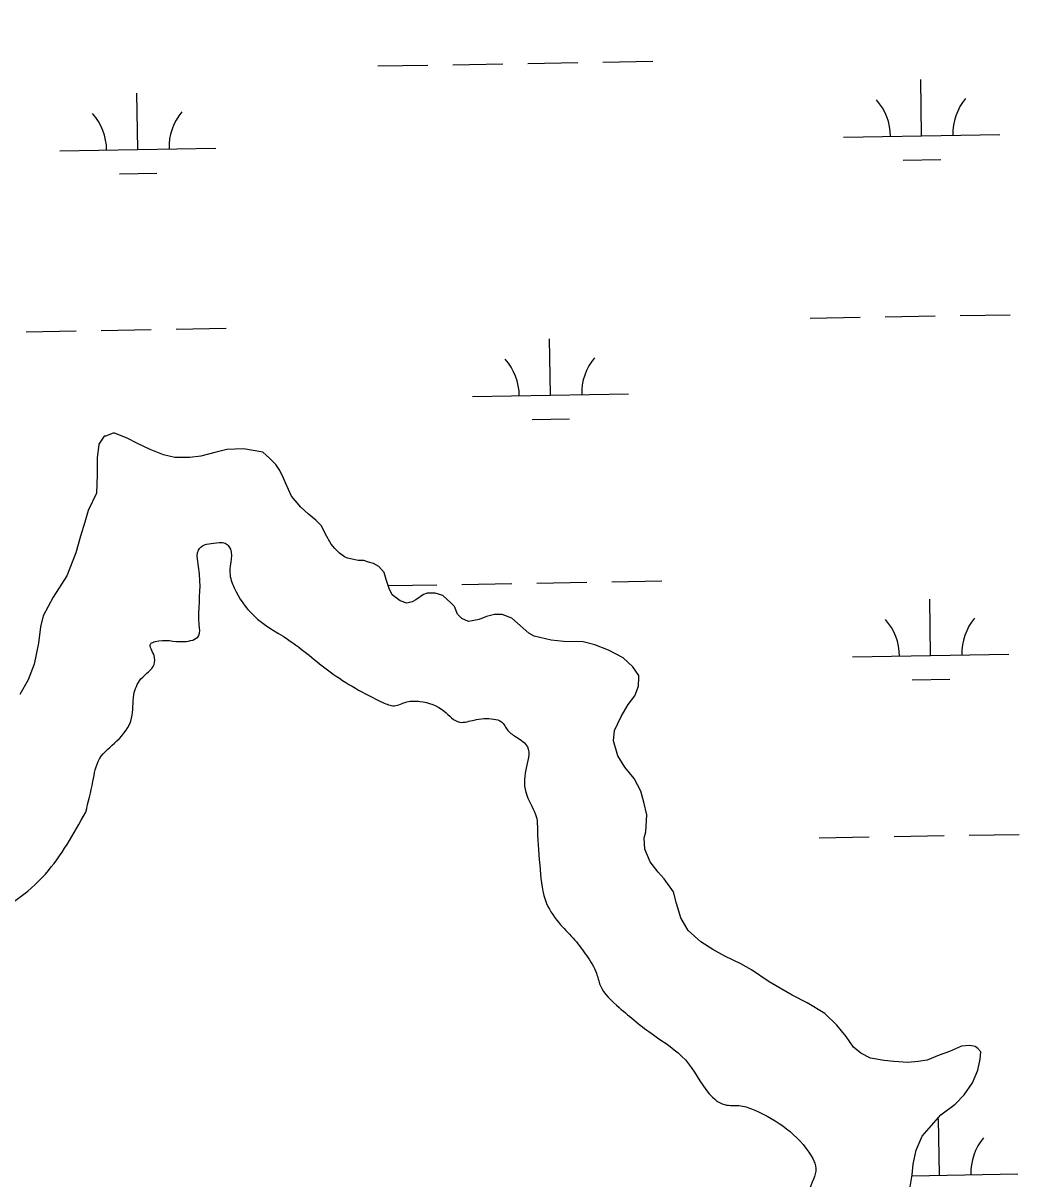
# Model space of a CAD drawing. Extents: x 3892998 to 3931244, y 278583 to 304547.
# Drawn here: x 3927684 to 3928324, y 294498 to 295238 of the extents above; entities that cross this region are included whole.
import ezdxf

# ---------------------------------------------------------------- set-up
doc = ezdxf.new("R2010")
doc.units = 0
doc.layers.add('V-RIVR-EDGE', color=7, linetype='Continuous')
doc.layers.add('V-WETL-SWMP', color=7, linetype='Continuous')

msp = doc.modelspace()

# ---------------------------------------------------------------- linework, layer by layer
at = {"layer": 'V-RIVR-EDGE'}
for points in [[(3925897.21, 294582.5), (3925913.92, 294580.4), (3925922.26, 294578.29), (3925928.52, 294573.41), (3925930.22, 294556.34), (3925933.34, 294553.9), (3925940.3, 294553.19), (3925963.66, 294564.96), (3925970.28, 294570.17), (3925973.09, 294581.3), (3925976.95, 294589.99), (3925986.01, 294596.93), (3925996.82, 294603.52), (3926029.92, 294616.67), (3926055.71, 294626), (3926078.7, 294634.65), (3926102.75, 294647.47), (3926119.15, 294661.35), (3926128.22, 294670.38), (3926136.25, 294679.06), (3926183.34, 294717.93), (3926211.23, 294735.27), (3926251.69, 294767.2), (3926292.88, 294815.83), (3926315.25, 294849.89), (3926347.46, 294925.69), (3926356.6, 294960.48), (3926364.31, 294982.74), (3926371.31, 294996.65), (3926382.5, 295020.29), (3926393.01, 295047.42), (3926403.26, 295106.22), (3926404.06, 295149.38), (3926391.65, 295197.45), (3926378.48, 295223.24), (3926363.21, 295239.99), (3926338.86, 295248.41), (3926316.59, 295254.03), (3926285.96, 295252.02), (3926228.82, 295230.58), (3926165.4, 295205.67), (3926115.93, 295189.78), (3926109.66, 295189.8), (3926097.84, 295194), (3926097.16, 295199.57), (3926097.18, 295208.62), (3926104.87, 295221.83), (3926105.6, 295234.36), (3926105.61, 295241.32), (3926108.43, 295254.55), (3926116.11, 295264.27), (3926128.68, 295276.77), (3926142.63, 295289.97), (3926154.51, 295307.34), (3926160.11, 295317.77), (3926160.13, 295325.43), (3926155.99, 295340.76), (3926156, 295346.33), (3926162.98, 295351.88), (3926172.05, 295361.6), (3926179.74, 295375.51), (3926177.69, 295388.74), (3926170.07, 295404.08), (3926169.4, 295415.91), (3926170.81, 295422.87), (3926185.46, 295433.98), (3926194.51, 295433.95), (3926208.43, 295433.22), (3926223.02, 295422.05), (3926232.07, 295422.03), (3926238.34, 295424.1), (3926248.83, 295441.48), (3926252.41, 295483.24), (3926249.73, 295522.93), (3926249.77, 295539.64), (3926255.38, 295556.33), (3926267.97, 295579.28), (3926284.72, 295595.95), (3926300.05, 295601.48), (3926316.77, 295606.31), (3926334.17, 295605.57), (3926347.38, 295595.09), (3926368.22, 295579.03), (3926379.35, 295574.83), (3926388.4, 295574.8), (3926397.46, 295578.26), (3926408.62, 295585.89), (3926425.34, 295591.42), (3926451.13, 295603.19), (3926460.88, 295605.95), (3926471.33, 295605.93), (3926494.98, 295600.3), (3926513.07, 295594.69), (3926531.86, 295591.85), (3926548.58, 295596.69), (3926568.08, 295598.73), (3926588.26, 295594.5), (3926605.65, 295586.8), (3926618.16, 295579.81), (3926630.69, 295577.69), (3926644.61, 295578.35), (3926673.18, 295587.33), (3926701.74, 295594.22), (3926733.8, 295608.06), (3926772.82, 295622.59), (3926811.15, 295635.72), (3926843.2, 295644.69), (3926857.13, 295648.83), (3926886.41, 295664.77), (3926908.74, 295687), (3926940.87, 295727.99), (3926966.02, 295764.83), (3926992.64, 295830.21), (3926998.31, 295870.57), (3926997.76, 295928.36), (3926993.67, 295963.18), (3926993.03, 295986.16), (3926993.1, 296015.4), (3926991.73, 296023.76), (3926988.27, 296032.12), (3926981.33, 296039.79), (3926979.95, 296046.76), (3926975.14, 296073.92), (3926971.01, 296092.04), (3926971.03, 296100.39), (3926987.14, 296140.73), (3927002.58, 296190.82), (3927009.63, 296224.92), (3927006.2, 296244.42), (3926994.49, 296294.57), (3926973.06, 296355.89), (3926970.32, 296377.48), (3926973.15, 296395.58), (3926999.67, 296421.27), (3927053.43, 296479.62), (3927066, 296498.38), (3927075.83, 296529.69), (3927080.08, 296559.62), (3927076.68, 296594.43), (3927076.73, 296613.23), (3927085.11, 296624.35), (3927117.18, 296641.68), (3927144.39, 296666.67), (3927168.16, 296706.3), (3927187.78, 296755.68), (3927191.97, 296759.15), (3927205.21, 296764.69), (3927213.56, 296764.67), (3927217.71, 296754.21), (3927215.54, 296721.5), (3927224.55, 296705.46), (3927234.99, 296701.95), (3927251, 296701.22), (3927274.69, 296708.82), (3927291.4, 296708.78), (3927298.34, 296701.1), (3927306.51, 296625.89), (3927325.22, 296590.34), (3927341.19, 296571.5), (3927350.91, 296561.73), (3927366.22, 296559.6), (3927404.51, 296560.21), (3927418.43, 296559.48), (3927444.86, 296547.57), (3927485.21, 296534.94), (3927540.85, 296511.13), (3927574.23, 296498.52), (3927596.49, 296490.11), (3927613.91, 296494.94), (3927623.68, 296503.27), (3927634.82, 296506.72), (3927659.89, 296508.06), (3927694.03, 296519.81), (3927717.75, 296539.94), (3927741.49, 296564.94), (3927767.37, 296613.61), (3927782.8, 296658.83), (3927784.99, 296702.68), (3927803.93, 296759.03), (3927831.24, 296822.32), (3927868.29, 296884.19), (3927898.98, 296907.09), (3927950.55, 296929.93), (3928022.35, 296965.96), (3928043.29, 296986.1), (3928054.49, 297010.44), (3928069.24, 297064.01), (3928074.24, 297114.82), (3928070.81, 297135.71), (3928049.37, 297192.85), (3928004.34, 297283.47), (3927984.21, 297305.8)], [(3927920.77, 295866.21), (3927905.42, 295852.32), (3927858.72, 295830.16), (3927832.93, 295817.69), (3927811.29, 295794.07), (3927791.04, 295769.75), (3927768.03, 295756.58), (3927737.36, 295741.34), (3927710.2, 295736.54), (3927680.92, 295723.38), (3927648.87, 295709.54), (3927593.12, 295690.18), (3927439.86, 295649.48), (3927344.39, 295615.6), (3927318.59, 295596.87), (3927294.88, 295581.61), (3927283.03, 295578.16), (3927276.06, 295574.7), (3927275.36, 295570.52), (3927278.82, 295562.85), (3927305.25, 295553.74), (3927314.28, 295546.06), (3927321.21, 295531.42), (3927321.18, 295521.67), (3927338.57, 295512.58), (3927368.48, 295502.06), (3927368.47, 295498.58), (3927366.37, 295495.8), (3927332.27, 295500.76), (3927304.41, 295495.26), (3927257.02, 295475.19), (3927212.4, 295450.23), (3927167.71, 295394.65), (3927136.92, 295334.15), (3927123.51, 295261.09), (3927122.07, 295238.81), (3927117.85, 295224.2), (3927105.97, 295204.04), (3927103.83, 295185.25), (3927106.51, 295142.08), (3927125.22, 295104.44), (3927156.42, 295054.93), (3927185.59, 295027.01), (3927202.28, 295017.22), (3927224.55, 295015.77), (3927244.71, 295003.89), (3927258.57, 294974.61), (3927270.28, 294923.76), (3927267.46, 294912.63), (3927238.11, 294865.36), (3927227.58, 294831.97), (3927228.93, 294813.86), (3927228.89, 294800.63), (3927221.19, 294780.46), (3927202.29, 294738.74), (3927196.65, 294711.6), (3927193.07, 294673.32), (3927199.24, 294634.31), (3927221.36, 294567.42), (3927250.47, 294515.83), (3927307.45, 294470.44), (3927342.91, 294452.95), (3927386.04, 294438.92), (3927411.8, 294438.16), (3927435.48, 294445.06), (3927450.81, 294447.11), (3927469.6, 294447.06), (3927485.63, 294451.9), (3927522.56, 294466.43), (3927555.34, 294490.02), (3927557.45, 294496.97), (3927564.47, 294519.93), (3927575.65, 294538.7), (3927590.31, 294553.98), (3927607.77, 294575.52), (3927611.99, 294591.52), (3927613.42, 294607.53), (3927611.37, 294625.64), (3927613.48, 294632.59), (3927617.66, 294634.67), (3927627.42, 294637.43), (3927628.83, 294647.18), (3927638.61, 294661.08), (3927646.99, 294668.71), (3927667.88, 294670.75), (3927679.03, 294676.29), (3927697.87, 294692.95), (3927723.73, 294732.57)], [(3927723.73, 294732.57), (3927728.3, 294752.06), (3927732.52, 294766.67), (3927743.68, 294778.13), (3927753.12, 294792.72), (3927754.55, 294807.69), (3927759.1, 294817.77), (3927767.47, 294827.15), (3927767.49, 294832.72), (3927765.42, 294840.38), (3927768.21, 294841.77), (3927786.66, 294841.72), (3927796.06, 294845.53), (3927796.43, 294852.49), (3927796.85, 294880.69), (3927795.49, 294892.87), (3927795.85, 294900.18), (3927799.69, 294903.65), (3927805.61, 294904.68), (3927812.92, 294904.66), (3927815.35, 294902.57), (3927816.01, 294885.86), (3927818.77, 294876.11), (3927831.25, 294858.32), (3927852.8, 294843.3), (3927880.25, 294822.35), (3927913.97, 294802.77), (3927921.27, 294800.66), (3927929.28, 294803.08), (3927937.64, 294803.41), (3927953.29, 294797.1), (3927963.02, 294790.12), (3927967.89, 294790.45), (3927972.42, 294791.49), (3927984.95, 294792.15), (3927989.82, 294790.4), (3927993.98, 294784.82), (3927999.89, 294780.28), (3928006.49, 294774.34), (3928005.41, 294759.73), (3928006.07, 294743.36), (3928012.3, 294729.08), (3928012.97, 294721.07), (3928014.65, 294695.65), (3928018.77, 294674.06), (3928027.79, 294660.46), (3928036.82, 294650.69), (3928044.45, 294640.58), (3928050.69, 294629.42), (3928053.11, 294621.76), (3928065.26, 294607.46), (3928087.14, 294590), (3928107.64, 294573.93), (3928122.9, 294552.31), (3928132.63, 294545.33), (3928143.07, 294544.61), (3928152.12, 294541.8), (3928188.25, 294512.47), (3928191.02, 294506.2), (3928187.5, 294492.28), (3928182.56, 294462.36), (3928183.16, 294424.76), (3928196.31, 294393.4), (3928217.09, 294350.88), (3928235.8, 294317.41), (3928257.32, 294290.91), (3928302.5, 294259.46), (3928327.53, 294248.96), (3928358.86, 294248.19), (3928372.79, 294248.15), (3928386.7, 294245.33), (3928398.55, 294248.09), (3928415.25, 294247.35), (3928431.24, 294237.56), (3928450.03, 294235.43), (3928484.84, 294233.25), (3928500.5, 294232.17), (3928507.46, 294231.46), (3928523.8, 294222.71), (3928531.09, 294215.04), (3928531.07, 294207.03), (3928530.71, 294201.12), (3928523.39, 294197.3), (3928510.51, 294195.94), (3928504.58, 294192.48), (3928498.99, 294182.74), (3928498.61, 294171.95), (3928499.62, 294158.03), (3928513.5, 294139.89), (3928530.15, 294116.18), (3928543, 294102.22), (3928554.47, 294095.93), (3928562.82, 294095.56), (3928573.96, 294096.93), (3928631.09, 294113.84), (3928678.13, 294130.43), (3928692.41, 294135.97)]]:
    msp.add_spline(points, degree=3, dxfattribs=at)
at = {"layer": 'V-WETL-SWMP'}
for p, q in [((3927910.77, 295210.14), (3927942.77, 295210.69)), ((3927958.76, 295210.97), (3927990.76, 295211.52)), ((3928006.76, 295211.8), (3928038.75, 295212.35)), ((3928054.75, 295212.63), (3928086.74, 295213.18)), ((3928258.91, 295165.41), (3928258.29, 295201.41)), ((3927757.08, 295156.73), (3927756.46, 295192.72)), ((3928208.92, 295164.55), (3928308.9, 295166.28)), ((3927707.09, 295155.86), (3927807.07, 295157.59)), ((3928247.18, 295149.78), (3928271.18, 295150.19)), ((3927745.35, 295141.09), (3927769.34, 295141.51)), ((3928283.5, 295050.39), (3928315.49, 295050.94)), ((3928187.51, 295048.73), (3928219.51, 295049.28)), ((3928235.51, 295049.56), (3928267.5, 295050.11)), ((3927685.68, 295040.04), (3927717.68, 295040.59)), ((3927733.67, 295040.87), (3927765.67, 295041.43)), ((3927781.67, 295041.7), (3927813.66, 295042.26)), ((3928021.28, 294999.41), (3928020.65, 295035.41)), ((3927971.29, 294998.55), (3928071.27, 295000.28)), ((3928009.55, 294983.78), (3928033.54, 294984.19)), ((3927735.53, 294973.1), (3927732.08, 294968.06)), ((3927736.31, 294973.1), (3927735.53, 294973.1)), ((3927741.32, 294975.07), (3927736.31, 294973.1)), ((3927742.09, 294975.07), (3927741.32, 294975.07)), ((3927750.22, 294972.02), (3927742.09, 294975.07)), ((3927756.81, 294968.58), (3927750.22, 294972.02)), ((3927732.09, 294967.67), (3927730.97, 294959.55)), ((3927732.08, 294968.06), (3927732.09, 294967.67)), ((3927764.94, 294964.76), (3927756.81, 294968.58)), ((3927773.46, 294961.33), (3927764.94, 294964.76)), ((3927806.29, 294962.67), (3927797.42, 294960.31)), ((3927814.01, 294964.65), (3927806.29, 294962.67)), ((3927824.82, 294965.1), (3927814.01, 294964.65)), ((3927831.01, 294963.97), (3927824.82, 294965.1)), ((3927837.2, 294962.85), (3927831.01, 294963.97)), ((3927841.47, 294959.01), (3927837.2, 294962.85)), ((3927730.97, 294959.55), (3927731.03, 294948.35)), ((3927780.81, 294959.44), (3927773.46, 294961.33)), ((3927790.47, 294959.5), (3927780.81, 294959.44)), ((3927797.42, 294960.31), (3927790.47, 294959.5)), ((3927845.35, 294955.16), (3927841.47, 294959.01)), ((3927848.08, 294951.32), (3927845.35, 294955.16)), ((3927731.03, 294948.35), (3927730.71, 294936.76)), ((3927850.43, 294946.3), (3927848.08, 294951.32)), ((3927851.6, 294943.22), (3927850.43, 294946.3)), ((3927855.51, 294934.74), (3927851.6, 294943.22)), ((3927730.71, 294936.76), (3927725.36, 294925.52)), ((3927861.35, 294927.82), (3927855.51, 294934.74)), ((3927725.36, 294925.52), (3927723.09, 294918.17)), ((3927866.39, 294923.21), (3927861.35, 294927.82)), ((3927723.09, 294918.17), (3927720.43, 294909.27)), ((3927871.05, 294919.37), (3927866.39, 294923.21)), ((3927874.55, 294915.92), (3927871.05, 294919.37)), ((3927875.72, 294913.61), (3927874.55, 294915.92)), ((3927877.28, 294910.52), (3927875.72, 294913.61)), ((3927880.79, 294903.97), (3927877.28, 294910.52)), ((3927720.43, 294909.27), (3927717.4, 294898.44)), ((3927883.13, 294901.28), (3927880.79, 294903.97)), ((3927717.4, 294898.44), (3927711.69, 294883.72)), ((3927886.24, 294898.21), (3927883.13, 294901.28)), ((3927889.34, 294895.91), (3927886.24, 294898.21)), ((3927891.28, 294895.15), (3927889.34, 294895.91)), ((3927894.37, 294894.39), (3927891.28, 294895.15)), ((3927898.24, 294893.64), (3927894.37, 294894.39)), ((3927901.71, 294893.66), (3927898.24, 294893.64)), ((3927904.81, 294892.52), (3927901.71, 294893.66)), ((3927907.91, 294891.76), (3927904.81, 294892.52)), ((3927911.4, 294889.85), (3927907.91, 294891.76)), ((3927914.89, 294886), (3927911.4, 294889.85)), ((3927711.69, 294883.72), (3927702.88, 294870.15)), ((3927916.08, 294881.38), (3927914.89, 294886)), ((3927918.04, 294875.59), (3927916.08, 294881.38)), ((3928060.51, 294880), (3928092.5, 294880.56)), ((3927917.38, 294877.53), (3927948.52, 294878.06)), ((3927920, 294871.74), (3927918.04, 294875.59)), ((3927964.52, 294878.34), (3927996.52, 294878.9)), ((3928012.51, 294879.17), (3928044.51, 294879.73)), ((3927702.88, 294870.15), (3927696.37, 294858.14)), ((3927925.04, 294867.9), (3927920, 294871.74)), ((3927929.3, 294866.38), (3927925.04, 294867.9)), ((3927932.77, 294867.17), (3927929.3, 294866.38)), ((3927935.08, 294868.34), (3927932.77, 294867.17)), ((3927940.08, 294871.85), (3927935.08, 294868.34)), ((3927942.4, 294872.63), (3927940.08, 294871.85)), ((3927947.42, 294872.66), (3927942.4, 294872.63)), ((3927952.45, 294871.14), (3927947.42, 294872.66)), ((3927957.5, 294866.54), (3927952.45, 294871.14)), ((3927959.83, 294864.23), (3927957.5, 294866.54)), ((3928264.67, 294832.79), (3928264.05, 294868.78)), ((3927961.79, 294859.22), (3927959.83, 294864.23)), ((3927964.51, 294856.53), (3927961.79, 294859.22)), ((3927985.36, 294858.96), (3927980.34, 294857.78)), ((3927990.38, 294858.99), (3927985.36, 294858.96)), ((3927996.58, 294856.71), (3927990.38, 294858.99)), ((3927694.87, 294851.18), (3927693.38, 294840.74)), ((3927696.37, 294858.14), (3927694.87, 294851.18)), ((3927968.77, 294854.62), (3927964.51, 294856.53)), ((3927975.72, 294855.82), (3927968.77, 294854.62)), ((3927980.34, 294857.78), (3927975.72, 294855.82)), ((3928007.45, 294847.11), (3927996.58, 294856.71)), ((3928010.93, 294845.2), (3928007.45, 294847.11)), ((3928021.77, 294842.55), (3928010.93, 294845.2)), ((3927693.38, 294840.74), (3927690.75, 294827.2)), ((3928029.88, 294841.82), (3928021.77, 294842.55)), ((3928042.25, 294841.51), (3928029.88, 294841.82)), ((3928049.6, 294839.61), (3928042.25, 294841.51)), ((3928058.5, 294836.19), (3928049.6, 294839.61)), ((3928067.8, 294831.22), (3928058.5, 294836.19)), ((3928074.02, 294825.45), (3928067.8, 294831.22)), ((3928214.68, 294831.92), (3928314.66, 294833.65)), ((3927690.75, 294827.2), (3927686.94, 294817.13)), ((3928077.91, 294820.07), (3928074.02, 294825.45)), ((3927686.94, 294817.13), (3927681.58, 294807.83)), ((3928077.56, 294813.11), (3928077.92, 294818.91)), ((3928077.92, 294818.91), (3928077.91, 294820.07)), ((3928252.94, 294817.15), (3928276.94, 294817.57)), ((3928071.06, 294801.48), (3928075.28, 294806.92)), ((3928075.28, 294806.92), (3928077.56, 294813.11)), ((3928066.46, 294793.73), (3928071.06, 294801.48)), ((3928062.27, 294784.82), (3928066.46, 294793.73)), ((3928061.53, 294778.25), (3928062.27, 294784.82)), ((3928064.29, 294768.61), (3928061.53, 294778.25)), ((3928068.96, 294761.29), (3928064.29, 294768.61)), ((3928074.8, 294753.98), (3928068.96, 294761.29)), ((3928079.09, 294745.89), (3928074.8, 294753.98)), ((3928081.06, 294738.95), (3928079.09, 294745.89)), ((3928083.04, 294730.85), (3928081.06, 294738.95)), ((3928082.33, 294720.03), (3928083.04, 294730.85)), ((3928081.19, 294716.16), (3928082.33, 294720.03)), ((3928289.26, 294717.76), (3928321.25, 294718.32)), ((3928081.62, 294708.82), (3928081.19, 294716.16)), ((3928193.27, 294716.1), (3928225.27, 294716.66)), ((3928241.26, 294716.93), (3928273.26, 294717.49)), ((3928085.14, 294700.73), (3928081.62, 294708.82)), ((3928090.2, 294694.18), (3928085.14, 294700.73)), ((3928094.08, 294689.96), (3928090.2, 294694.18)), ((3928099.93, 294681.49), (3928094.08, 294689.96)), ((3928101.9, 294674.16), (3928099.93, 294681.49)), ((3928104.65, 294664.9), (3928101.9, 294674.16)), ((3928109.33, 294656.82), (3928104.65, 294664.9)), ((3928117.49, 294649.52), (3928109.33, 294656.82)), ((3928125.24, 294644.54), (3928117.49, 294649.52)), ((3928132.99, 294640.33), (3928125.24, 294644.54)), ((3928143.06, 294635.36), (3928132.99, 294640.33)), ((3928150.04, 294631.54), (3928143.06, 294635.36)), ((3928161.29, 294623.88), (3928150.04, 294631.54)), ((3928176.01, 294615.46), (3928161.29, 294623.88)), ((3928185.7, 294610.49), (3928176.01, 294615.46)), ((3928196.94, 294603.6), (3928185.7, 294610.49)), ((3928204.71, 294596.3), (3928196.94, 294603.6)), ((3928210.54, 294588.99), (3928204.71, 294596.3)), ((3928215.22, 294582.06), (3928210.54, 294588.99)), ((3928219.88, 294578.22), (3928215.22, 294582.06)), ((3928226.08, 294575.17), (3928219.88, 294578.22)), ((3928276.66, 294579.31), (3928270.11, 294576.96)), ((3928284.37, 294582.83), (3928276.66, 294579.31)), ((3928289.78, 294583.25), (3928284.37, 294582.83)), ((3928293.26, 294582.49), (3928289.78, 294583.25)), ((3928294.81, 294581.34), (3928293.26, 294582.49)), ((3928296.76, 294579.04), (3928294.81, 294581.34)), ((3928296.4, 294574.4), (3928296.76, 294579.04)), ((3928234.97, 294573.67), (3928226.08, 294575.17)), ((3928241.16, 294572.93), (3928234.97, 294573.67)), ((3928250.05, 294572.21), (3928241.16, 294572.93)), ((3928256.61, 294573.02), (3928250.05, 294572.21)), ((3928262.4, 294573.82), (3928256.61, 294573.02)), ((3928270.11, 294576.96), (3928262.4, 294573.82)), ((3928294.89, 294567.43), (3928296.4, 294574.4)), ((3928291.46, 294559.3), (3928294.89, 294567.43)), ((3928286.09, 294551.54), (3928291.46, 294559.3)), ((3928280.33, 294545.72), (3928286.09, 294551.54)), ((3928271.09, 294538.71), (3928280.33, 294545.72)), ((3928259.19, 294525.12), (3928271.09, 294538.71)), ((3928270.43, 294500.16), (3928269.8, 294536.16)), ((3928255.38, 294516.22), (3928259.19, 294525.12)), ((3928253.5, 294507.32), (3928255.38, 294516.22)), ((3928252.76, 294500.36), (3928253.5, 294507.32)), ((3928251.64, 294492.63), (3928252.76, 294500.36)), ((3928252.69, 294499.86), (3928320.42, 294501.03))]:
    msp.add_line(p, q, dxfattribs=at)
for centre, start, end in [((3928203.67, 295164.93), 0.21988, 41.76354), ((3928314.14, 295166.84), 140.21988, 181.76354), ((3927701.84, 295156.24), 0.21988, 41.76354), ((3927812.31, 295158.16), 140.21988, 181.76354), ((3927966.03, 294998.93), 0.21988, 41.76354), ((3928076.5, 295000.84), 140.21988, 181.76354), ((3928209.43, 294832.31), 0.21988, 41.76354), ((3928319.9, 294834.22), 140.21988, 181.76354), ((3928325.65, 294501.59), 140.21988, 181.76354)]:
    msp.add_arc(centre, 35.25, start, end, dxfattribs=at)

doc.saveas('drawing.dxf')
